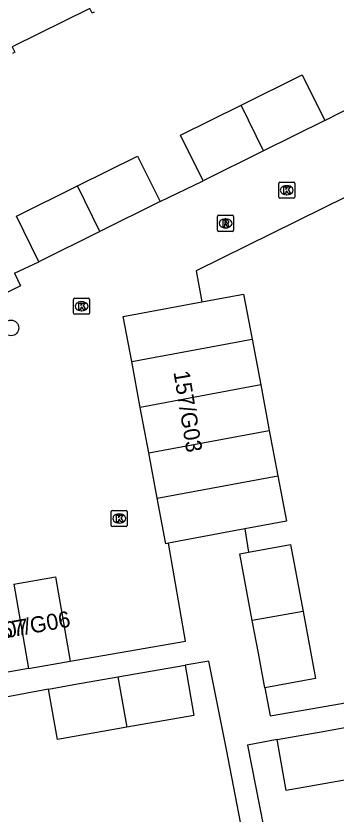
# Model space of a CAD drawing. Extents: x 157793 to 159380, y 380882 to 382313.
# Drawn here: x 158544.27 to 158564.19, y 381523.31 to 381572.98 of the extents above; entities that cross this region are included whole.
import ezdxf

# ---------------------------------------------------------------- set-up
doc = ezdxf.new("R2010")
doc.units = 0
for name, color, linetype in [('IMGEO_Boom', 7, 'Continuous'), ('IMGEO_Kolk', 7, 'Continuous'), ('IMGEO_Pand', 7, 'Continuous'), ('IMGEO_Pand_nummerreeks', 7, 'Continuous'), ('IMGEO_Rijbaan_lokaal_open', 7, 'Continuous'), ('IMGEO_Rioolput', 7, 'Continuous'), ('IMGEO_Voetpad_open', 7, 'Continuous')]:
    doc.layers.add(name, color=color, linetype=linetype)

msp = doc.modelspace()

# ---------------------------------------------------------------- linework, layer by layer
at = {"layer": 'IMGEO_Boom'}
msp.add_circle((158543.96, 381553.565), 0.489, dxfattribs=at)
at = {"layer": 'IMGEO_Kolk'}
for p, q in [((158560.624, 381561.711), (158560.624, 381562.563)), ((158560.699, 381562.637), (158561.551, 381562.637)), ((158561.625, 381562.563), (158561.625, 381561.711)), ((158561.112, 381562.417), (158561.137, 381562.417)), ((158561.551, 381561.637), (158560.699, 381561.637)), ((158561.135, 381561.857), (158561.11, 381561.857)), ((158547.857, 381554.49), (158547.857, 381555.342)), ((158547.932, 381555.416), (158548.784, 381555.416)), ((158548.345, 381555.196), (158548.37, 381555.196)), ((158548.858, 381555.342), (158548.858, 381554.49)), ((158548.368, 381554.636), (158548.343, 381554.636)), ((158548.784, 381554.416), (158547.932, 381554.416)), ((158550.2, 381541.277), (158550.2, 381542.129)), ((158550.275, 381542.203), (158551.127, 381542.203)), ((158551.201, 381542.129), (158551.201, 381541.277)), ((158550.688, 381541.983), (158550.713, 381541.983)), ((158551.127, 381541.203), (158550.275, 381541.203)), ((158550.711, 381541.423), (158550.686, 381541.423))]:
    msp.add_line(p, q, dxfattribs=at)
for points in [[(158560.624, 381561.711), (158560.624, 381562.563)], [(158560.699, 381562.637), (158561.551, 381562.637)], [(158561.625, 381562.563), (158561.625, 381561.711)], [(158560.945, 381562.337), (158561.068, 381562.337), (158561.068, 381562.186), (158561.198, 381562.337), (158561.362, 381562.337), (158561.216, 381562.186), (158561.369, 381561.937), (158561.217, 381561.937), (158561.132, 381562.101), (158561.068, 381562.034), (158561.068, 381561.937), (158560.945, 381561.937), (158560.945, 381562.337)], [(158561.551, 381561.637), (158560.699, 381561.637)], [(158547.857, 381554.49), (158547.857, 381555.342)], [(158547.932, 381555.416), (158548.784, 381555.416)], [(158548.178, 381555.116), (158548.301, 381555.116), (158548.301, 381554.965), (158548.431, 381555.116), (158548.595, 381555.116), (158548.449, 381554.965), (158548.602, 381554.716), (158548.45, 381554.716), (158548.365, 381554.88), (158548.301, 381554.813), (158548.301, 381554.716), (158548.178, 381554.716), (158548.178, 381555.116)], [(158548.858, 381555.342), (158548.858, 381554.49)], [(158548.784, 381554.416), (158547.932, 381554.416)], [(158550.2, 381541.277), (158550.2, 381542.129)], [(158550.275, 381542.203), (158551.127, 381542.203)], [(158551.201, 381542.129), (158551.201, 381541.277)], [(158550.521, 381541.903), (158550.644, 381541.903), (158550.644, 381541.752), (158550.774, 381541.903), (158550.938, 381541.903), (158550.792, 381541.752), (158550.945, 381541.503), (158550.793, 381541.503), (158550.708, 381541.667), (158550.644, 381541.6), (158550.644, 381541.503), (158550.521, 381541.503), (158550.521, 381541.903)], [(158551.127, 381541.203), (158550.275, 381541.203)]]:
    msp.add_lwpolyline(points, dxfattribs=at)
for centre, start, end in [((158560.701, 381562.561), 91.552, 178.448), ((158560.701, 381562.561), 91.552, 178.448), ((158561.549, 381562.561), 1.552, 88.448), ((158561.549, 381562.561), 1.552, 88.448), ((158560.701, 381561.713), 181.552, 268.448), ((158560.701, 381561.713), 181.552, 268.448), ((158561.549, 381561.713), 271.552, 358.448), ((158561.549, 381561.713), 271.552, 358.448), ((158547.934, 381555.34), 91.552, 178.448), ((158547.934, 381555.34), 91.552, 178.448), ((158548.782, 381555.34), 1.552, 88.448), ((158548.782, 381555.34), 1.552, 88.448), ((158547.934, 381554.492), 181.552, 268.448), ((158547.934, 381554.492), 181.552, 268.448), ((158548.782, 381554.492), 271.552, 358.448), ((158548.782, 381554.492), 271.552, 358.448), ((158550.277, 381542.127), 91.552, 178.448), ((158550.277, 381542.127), 91.552, 178.448), ((158551.125, 381542.127), 1.552, 88.448), ((158551.125, 381542.127), 1.552, 88.448), ((158550.277, 381541.279), 181.552, 268.448), ((158550.277, 381541.279), 181.552, 268.448), ((158551.125, 381541.279), 271.552, 358.448), ((158551.125, 381541.279), 271.552, 358.448)]:
    msp.add_arc(centre, 0.0765, start, end, dxfattribs=at)
for centre, major_axis, ratio, start_param, end_param in [((158561.111, 381562.137), (-0.387, 0.002), 0.722429, 4.712389, 7.853982), ((158561.136, 381562.137), (-0.39, 0.002), 0.717154, 1.570796, 4.712389), ((158548.344, 381554.916), (-0.387, 0.002), 0.722429, 4.712389, 7.853982), ((158548.369, 381554.916), (-0.39, 0.002), 0.717154, 1.570796, 4.712389), ((158550.687, 381541.703), (-0.387, 0.002), 0.722429, 4.712389, 7.853982), ((158550.712, 381541.703), (-0.39, 0.002), 0.717154, 1.570796, 4.712389)]:
    msp.add_ellipse(centre, major_axis=major_axis, ratio=ratio, start_param=start_param, end_param=end_param, dxfattribs=at)
at = {"layer": 'IMGEO_Pand'}
for points in [[(158549.147, 381573.212), (158549.017, 381573.148), (158548.873, 381573.442), (158544.029, 381571.069), (158544.198, 381570.725), (158544.053, 381570.654)], [(158558.288, 381567.433), (158562.086, 381569.317), (158563.492, 381566.484)], [(158555.918, 381562.727), (158554.513, 381565.56), (158558.288, 381567.433)], [(158559.67, 381564.588), (158558.288, 381567.433)], [(158563.492, 381566.484), (158559.67, 381564.588)], [(158559.67, 381564.588), (158555.918, 381562.727)], [(158548.095, 381562.401), (158551.837, 381564.258), (158553.243, 381561.425)], [(158545.703, 381557.684), (158544.298, 381560.517), (158548.095, 381562.401)], [(158549.486, 381559.561), (158548.095, 381562.401)], [(158553.243, 381561.425), (158549.486, 381559.561)], [(158549.486, 381559.561), (158545.703, 381557.684)], [(158555.841, 381555.186), (158558.438, 381555.671), (158558.966, 381552.87)], [(158551.475, 381551.472), (158550.952, 381554.274), (158555.841, 381555.186)], [(158551.475, 381551.472), (158558.966, 381552.87)], [(158558.966, 381552.87), (158559.504, 381550.016)], [(158552.008, 381548.617), (158551.475, 381551.472)], [(158559.504, 381550.016), (158552.008, 381548.617)], [(158559.504, 381550.016), (158560.036, 381547.189)], [(158552.536, 381545.789), (158552.008, 381548.617)], [(158552.536, 381545.789), (158560.036, 381547.189)], [(158560.036, 381547.189), (158560.569, 381544.361)], [(158553.064, 381542.96), (158552.536, 381545.789)], [(158553.064, 381542.96), (158560.569, 381544.361)], [(158560.569, 381544.361), (158561.102, 381541.534), (158558.508, 381541.05)], [(158553.76, 381540.163), (158553.592, 381540.132), (158553.064, 381542.96)], [(158558.508, 381541.05), (158557.958, 381540.947), (158553.76, 381540.163)], [(158558.75, 381539.602), (158561.358, 381540.089), (158562.138, 381535.912)], [(158558.98, 381535.363), (158558.207, 381539.501), (158558.75, 381539.602)], [(158544.135, 381537.626), (158546.726, 381538.079), (158547.647, 381532.814)], [(158544.135, 381537.626), (158545.056, 381532.361)], [(158562.138, 381535.912), (158558.98, 381535.363)], [(158562.138, 381535.912), (158562.916, 381531.744), (158559.765, 381531.156)], [(158559.765, 381531.156), (158559.362, 381533.315), (158558.98, 381535.363)], [(158545.056, 381532.361), (158547.647, 381532.814)], [(158545.056, 381532.361), (158542.465, 381531.908)], [(158550.604, 381531.843), (158554.794, 381532.582)], [(158554.794, 381532.582), (158555.346, 381529.446), (158551.162, 381528.708)], [(158546.301, 381531.085), (158547.874, 381531.362), (158550.604, 381531.843)], [(158550.604, 381531.843), (158551.162, 381528.708)], [(158551.162, 381528.708), (158546.854, 381527.949), (158546.301, 381531.085)], [(158560.529, 381527.951), (158563.488, 381528.474), (158564.746, 381528.696)], [(158565.315, 381525.522), (158561.09, 381524.775), (158560.529, 381527.951)]]:
    msp.add_lwpolyline(points, dxfattribs=at)
at = {"layer": 'IMGEO_Rijbaan_lokaal_open'}
for points in [[(158577.488, 381567.965), (158555.496, 381557.125), (158555.841, 381555.186)], [(158563.492, 381566.484), (158566.169, 381567.839)], [(158553.243, 381561.425), (158555.918, 381562.727)], [(158544.183, 381556.967), (158545.703, 381557.684)], [(158544.183, 381556.967), (158544.563, 381556.187), (158541.61, 381554.717)], [(158547.647, 381532.814), (158554.822, 381534.063), (158553.76, 381540.163)]]:
    msp.add_lwpolyline(points, dxfattribs=at)
at = {"layer": 'IMGEO_Rioolput'}
for p, q in [((158556.893, 381560.574), (158557.745, 381560.574)), ((158556.818, 381559.648), (158556.818, 381560.5)), ((158557.306, 381560.354), (158557.331, 381560.354)), ((158557.819, 381560.5), (158557.819, 381559.648)), ((158557.745, 381559.574), (158556.893, 381559.574)), ((158557.329, 381559.794), (158557.304, 381559.794))]:
    msp.add_line(p, q, dxfattribs=at)
for points in [[(158556.893, 381560.574), (158557.745, 381560.574)], [(158556.818, 381559.648), (158556.818, 381560.5)], [(158557.407, 381560.272), (158557.155, 381560.274), (158557.155, 381559.874)], [(158557.155, 381559.874), (158557.279, 381559.874), (158557.279, 381560.036), (158557.29, 381560.036)], [(158557.333, 381560.193), (158557.279, 381560.193), (158557.279, 381560.112)], [(158557.279, 381560.112), (158557.331, 381560.112)], [(158557.337, 381560.007), (158557.408, 381559.874), (158557.548, 381559.874), (158557.483, 381560)], [(158557.819, 381560.5), (158557.819, 381559.648)], [(158557.745, 381559.574), (158556.893, 381559.574)]]:
    msp.add_lwpolyline(points, dxfattribs=at)
for centre, radius, start, end in [((158556.895, 381560.498), 0.0765, 91.552, 178.448), ((158556.895, 381560.498), 0.0765, 91.552, 178.448), ((158557.743, 381560.498), 0.0765, 1.552, 88.448), ((158557.743, 381560.498), 0.0765, 1.552, 88.448), ((158557.289, 381559.983), 0.0533, 26.0293, 88.6989), ((158557.315, 381560.301), 0.19, 274.7715, 282.9687), ((158557.339, 381560.097), 0.0964, 77.0061, 93.1865), ((158557.353, 381560.154), 0.0378, 276.6634, 79.6772), ((158557.406, 381560.162), 0.109, 350.3612, 89.416), ((158557.404, 381560.162), 0.112, 277.5842, 350.9817), ((158557.388, 381559.947), 0.108, 29.5134, 73.7905), ((158556.895, 381559.65), 0.0765, 181.552, 268.448), ((158556.895, 381559.65), 0.0765, 181.552, 268.448), ((158557.743, 381559.65), 0.0765, 271.552, 358.448), ((158557.743, 381559.65), 0.0765, 271.552, 358.448)]:
    msp.add_arc(centre, radius, start, end, dxfattribs=at)
for centre, major_axis, ratio, start_param, end_param in [((158557.305, 381560.074), (-0.387, 0.002), 0.722429, 4.712389, 7.853982), ((158557.33, 381560.074), (-0.39, 0.002), 0.717154, 1.570796, 4.712389)]:
    msp.add_ellipse(centre, major_axis=major_axis, ratio=ratio, start_param=start_param, end_param=end_param, dxfattribs=at)
at = {"layer": 'IMGEO_Voetpad_open'}
for points in [[(158558.508, 381541.05), (158558.75, 381539.602)], [(158558.807, 381519.899), (158557.385, 381527.336), (158556.284, 381532.815), (158554.794, 381532.582)], [(158559.765, 381531.156), (158560.089, 381529.418), (158563.227, 381529.967), (158572.316, 381531.557)], [(158546.301, 381531.085), (158543.545, 381530.569)], [(158560.529, 381527.951), (158558.691, 381527.591), (158560.69, 381517.372)]]:
    msp.add_lwpolyline(points, dxfattribs=at)

# ---------------------------------------------------------------- texts
at = {"layer": 'IMGEO_Pand_nummerreeks'}
for s, rotation, p in [('157/G03', 279.2836, (158554.072, 381550.819)), ('157/G06', 10.1902, (158542.671, 381534.073)), ('157/G07', 10.1902, (158540.074, 381533.606))]:
    msp.add_text(s, height=1, rotation=rotation, dxfattribs=at).set_placement(p)

doc.saveas('drawing.dxf')
